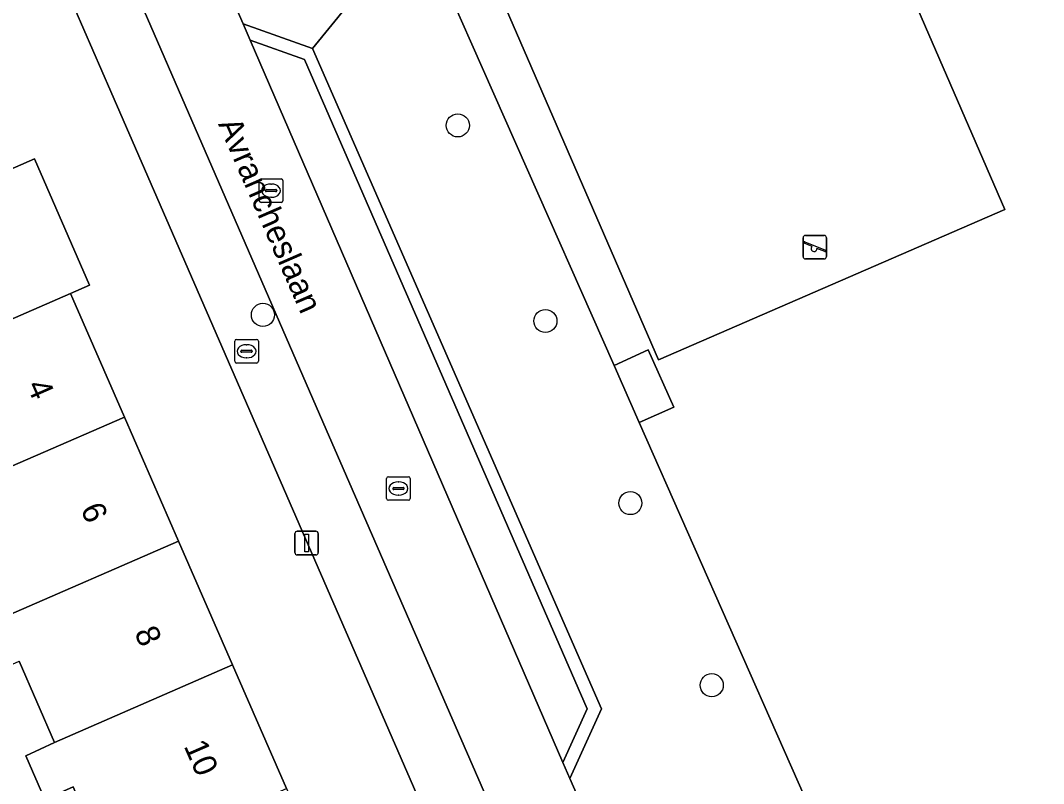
# Model space of a CAD drawing. Extents: x 158472 to 159562, y 388525 to 389606.
# Drawn here: x 158936.4 to 158979.75, y 388950.69 to 388983.03 of the extents above; entities that cross this region are included whole.
import ezdxf

# ---------------------------------------------------------------- set-up
doc = ezdxf.new("R2010")
doc.units = 0
for name, color, linetype in [('IMGEO_Boom', 7, 'Continuous'), ('IMGEO_Brandkraan', 7, 'Continuous'), ('IMGEO_Erf', 7, 'Continuous'), ('IMGEO_Groenvoorziening', 7, 'Continuous'), ('IMGEO_Hek', 7, 'Continuous'), ('IMGEO_Kolk', 7, 'Continuous'), ('IMGEO_Lichtmast', 7, 'Continuous'), ('IMGEO_Openbare_ruimte_label', 7, 'Continuous'), ('IMGEO_Pand', 7, 'Continuous'), ('IMGEO_Pand_nummerreeks', 7, 'Continuous'), ('IMGEO_Parkeervlak_open', 7, 'Continuous'), ('IMGEO_Rijbaan_lokaal_open', 7, 'Continuous'), ('IMGEO_Speelvoorziening', 7, 'Continuous'), ('IMGEO_Voetpad_open', 7, 'Continuous')]:
    doc.layers.add(name, color=color, linetype=linetype)

msp = doc.modelspace()

# ---------------------------------------------------------------- linework, layer by layer
at = {"layer": 'IMGEO_Boom'}
for centre in [(158954.934, 388978.58), (158946.675, 388970.551), (158958.644, 388970.291), (158962.245, 388962.574), (158965.694, 388954.859)]:
    msp.add_circle(centre, 0.489, dxfattribs=at)
at = {"layer": 'IMGEO_Brandkraan'}
for p, q in [((158945.483, 388968.582), (158945.483, 388969.434)), ((158945.558, 388969.508), (158946.41, 388969.508)), ((158946.484, 388969.434), (158946.484, 388968.582)), ((158945.742, 388969.002), (158945.742, 388969.014)), ((158946.18, 388968.965), (158945.782, 388968.965)), ((158945.785, 388969.051), (158946.183, 388969.051)), ((158945.971, 388969.288), (158945.996, 388969.288)), ((158946.226, 388969.014), (158946.226, 388969.002)), ((158945.994, 388968.728), (158945.969, 388968.728)), ((158946.41, 388968.508), (158945.558, 388968.508))]:
    msp.add_line(p, q, dxfattribs=at)
for points in [[(158945.483, 388968.582), (158945.483, 388969.434)], [(158945.558, 388969.508), (158946.41, 388969.508)], [(158946.484, 388969.434), (158946.484, 388968.582)], [(158946.41, 388968.508), (158945.558, 388968.508)]]:
    msp.add_lwpolyline(points, dxfattribs=at)
for centre, radius, start, end in [((158945.56, 388969.432), 0.0765, 91.552, 178.448), ((158945.56, 388969.432), 0.0765, 91.552, 178.448), ((158946.408, 388969.432), 0.0765, 1.552, 88.448), ((158946.408, 388969.432), 0.0765, 1.552, 88.448), ((158945.782, 388969.011), 0.0403, 85.8775, 175.7526), ((158945.779, 388969.001), 0.0366, 178.938, 274.7102), ((158946.183, 388969.008), 0.043, 264.8664, 352.4533), ((158946.187, 388969.013), 0.0386, 1.7309, 96.639), ((158945.56, 388968.584), 0.0765, 181.552, 268.448), ((158945.56, 388968.584), 0.0765, 181.552, 268.448), ((158946.408, 388968.584), 0.0765, 271.552, 358.448), ((158946.408, 388968.584), 0.0765, 271.552, 358.448)]:
    msp.add_arc(centre, radius, start, end, dxfattribs=at)
for centre, major_axis, ratio, start_param, end_param in [((158945.97, 388969.008), (-0.387, 0.002), 0.722429, 4.712389, 7.853982), ((158945.995, 388969.008), (-0.39, 0.002), 0.717154, 1.570796, 4.712389)]:
    msp.add_ellipse(centre, major_axis=major_axis, ratio=ratio, start_param=start_param, end_param=end_param, dxfattribs=at)
at = {"layer": 'IMGEO_Erf'}
for points in [[(158982.198, 388910.573), (158963.265, 388927.1), (158940.226, 388980.021), (158933.359, 388995.794), (158926.282, 388992.761), (158921.177, 388990.574), (158910.593, 388986.04), (158887.292, 388967.121)], [(158934.346, 388976.009), (158936.992, 388977.163), (158939.327, 388971.808), (158938.528, 388971.46), (158938.626, 388971.235), (158940.816, 388966.213), (158943.103, 388960.967), (158945.391, 388955.722), (158947.678, 388950.476), (158949.966, 388945.23), (158952.253, 388939.984), (158954.541, 388934.738), (158956.876, 388929.382), (158952.293, 388927.384), (158949.288, 388926.073), (158947.709, 388929.695), (158946.423, 388929.134), (158945.703, 388930.785), (158946.941, 388931.423), (158945.516, 388934.691), (158944.272, 388934.148), (158943.438, 388936.061), (158944.649, 388936.668), (158943.19, 388940.015)], [(158943.19, 388940.015), (158941.969, 388939.482), (158941.14, 388941.383), (158942.378, 388941.923), (158940.904, 388945.305), (158939.676, 388944.769), (158938.864, 388946.632), (158940.111, 388947.176), (158938.639, 388950.55), (158937.43, 388950.023), (158936.628, 388951.861), (158937.843, 388952.431), (158936.343, 388955.871)]]:
    msp.add_lwpolyline(points, dxfattribs=at)
at = {"layer": 'IMGEO_Groenvoorziening'}
for points in [[(158989.344, 388999.661), (158989.172, 389000), (158983.901, 389010.338), (158968.519, 389005.738), (158962.933, 389012.76), (158957.099, 389010.716), (158945.596, 389006.687), (158947.785, 389000), (158952.359, 388986.25), (158948.77, 388981.833), (158961.017, 388953.851), (158959.679, 388950.909), (158960.62, 388948.755)], [(159000.966, 388928.748), (158978.418, 388945.81), (158972.851, 388942.824), (158962.621, 388965.988), (158961.556, 388968.411), (158949.064, 388996.633), (158957.412, 388999.8), (158959.067, 389000.433), (158978.046, 389007.675), (158988.554, 388987.834)]]:
    msp.add_lwpolyline(points, dxfattribs=at)
for points in [[(158989.382, 388986.291), (158988.22, 388985.655), (158987.38, 388987.223), (158988.554, 388987.834), (158978.046, 389007.675), (158959.067, 389000.433), (158959.522, 388999.193), (158957.882, 388998.567), (158957.412, 388999.8), (158949.064, 388996.633), (158961.556, 388968.411), (158963.004, 388969.074), (158964.086, 388966.635), (158962.621, 388965.988), (158972.851, 388942.824), (158978.418, 388945.81), (159000.966, 388928.748), (159005.968, 388933.651), (159015.154, 388942.12), (159018.661, 388945.137), (159003.484, 388960.959), (159002.847, 388961.622), (159001.99, 388962.516)], [(158948.77, 388981.833), (158952.359, 388986.25), (158947.785, 389000), (158945.596, 389006.687), (158940.053, 389004.745), (158938.099, 389000.552), (158938.341, 389000), (158945.844, 388982.877)], [(158952.661, 388993.472), (158967.338, 388999.843), (158978.112, 388975.021), (158963.435, 388968.65)], [(158952.661, 388993.472), (158963.435, 388968.65), (158978.112, 388975.021), (158967.338, 388999.843)], [(158964.086, 388966.635), (158963.004, 388969.074), (158961.556, 388968.411), (158962.621, 388965.988)]]:
    msp.add_lwpolyline(points, close=True, dxfattribs=at)
at = {"layer": 'IMGEO_Hek'}
for points in [[(158961.556, 388968.411), (158949.064, 388996.633), (158957.412, 388999.8)], [(158963.004, 388969.074), (158961.556, 388968.411)], [(158962.621, 388965.988), (158964.086, 388966.635)], [(159000.966, 388928.748), (158978.418, 388945.81), (158972.851, 388942.824), (158962.621, 388965.988)]]:
    msp.add_lwpolyline(points, dxfattribs=at)
at = {"layer": 'IMGEO_Kolk'}
for p, q in [((158946.52, 388975.389), (158946.52, 388976.241)), ((158946.595, 388976.315), (158947.447, 388976.315)), ((158947.008, 388976.095), (158947.033, 388976.095)), ((158947.521, 388976.241), (158947.521, 388975.389)), ((158946.779, 388975.809), (158946.779, 388975.821)), ((158947.217, 388975.772), (158946.819, 388975.772)), ((158946.822, 388975.858), (158947.22, 388975.858)), ((158947.031, 388975.535), (158947.006, 388975.535)), ((158947.263, 388975.821), (158947.263, 388975.809)), ((158947.447, 388975.315), (158946.595, 388975.315)), ((158951.918, 388962.767), (158951.918, 388963.619)), ((158951.993, 388963.693), (158952.845, 388963.693)), ((158952.406, 388963.473), (158952.431, 388963.473)), ((158952.919, 388963.619), (158952.919, 388962.767)), ((158952.177, 388963.187), (158952.177, 388963.199)), ((158952.615, 388963.15), (158952.217, 388963.15)), ((158952.22, 388963.236), (158952.618, 388963.236)), ((158952.429, 388962.913), (158952.404, 388962.913)), ((158952.661, 388963.199), (158952.661, 388963.187)), ((158952.845, 388962.693), (158951.993, 388962.693))]:
    msp.add_line(p, q, dxfattribs=at)
for points in [[(158946.52, 388975.389), (158946.52, 388976.241)], [(158946.595, 388976.315), (158947.447, 388976.315)], [(158947.521, 388976.241), (158947.521, 388975.389)], [(158947.447, 388975.315), (158946.595, 388975.315)], [(158951.918, 388962.767), (158951.918, 388963.619)], [(158951.993, 388963.693), (158952.845, 388963.693)], [(158952.919, 388963.619), (158952.919, 388962.767)], [(158952.845, 388962.693), (158951.993, 388962.693)]]:
    msp.add_lwpolyline(points, dxfattribs=at)
for centre, radius, start, end in [((158946.597, 388976.239), 0.0765, 91.552, 178.448), ((158946.597, 388976.239), 0.0765, 91.552, 178.448), ((158947.445, 388976.239), 0.0765, 1.552, 88.448), ((158947.445, 388976.239), 0.0765, 1.552, 88.448), ((158946.819, 388975.818), 0.0403, 85.8775, 175.7526), ((158946.816, 388975.808), 0.0366, 178.938, 274.7102), ((158947.22, 388975.815), 0.043, 264.8664, 352.4533), ((158947.224, 388975.82), 0.0386, 1.7309, 96.639), ((158946.597, 388975.391), 0.0765, 181.552, 268.448), ((158946.597, 388975.391), 0.0765, 181.552, 268.448), ((158947.445, 388975.391), 0.0765, 271.552, 358.448), ((158947.445, 388975.391), 0.0765, 271.552, 358.448), ((158951.995, 388963.617), 0.0765, 91.552, 178.448), ((158951.995, 388963.617), 0.0765, 91.552, 178.448), ((158952.843, 388963.617), 0.0765, 1.552, 88.448), ((158952.843, 388963.617), 0.0765, 1.552, 88.448), ((158952.217, 388963.196), 0.0403, 85.8775, 175.7526), ((158952.214, 388963.186), 0.0366, 178.938, 274.7102), ((158952.618, 388963.193), 0.043, 264.8664, 352.4533), ((158952.622, 388963.198), 0.0386, 1.7309, 96.639), ((158951.995, 388962.769), 0.0765, 181.552, 268.448), ((158951.995, 388962.769), 0.0765, 181.552, 268.448), ((158952.843, 388962.769), 0.0765, 271.552, 358.448), ((158952.843, 388962.769), 0.0765, 271.552, 358.448)]:
    msp.add_arc(centre, radius, start, end, dxfattribs=at)
for centre, major_axis, ratio, start_param, end_param in [((158947.007, 388975.815), (-0.387, 0.002), 0.722429, 4.712389, 7.853982), ((158947.032, 388975.815), (-0.39, 0.002), 0.717154, 1.570796, 4.712389), ((158952.405, 388963.193), (-0.387, 0.002), 0.722429, 4.712389, 7.853982), ((158952.43, 388963.193), (-0.39, 0.002), 0.717154, 1.570796, 4.712389)]:
    msp.add_ellipse(centre, major_axis=major_axis, ratio=ratio, start_param=start_param, end_param=end_param, dxfattribs=at)
at = {"layer": 'IMGEO_Lichtmast'}
for p, q in [((158948.033, 388960.481), (158948.033, 388961.281)), ((158948.033, 388961.281), (158948.033, 388960.481)), ((158948.133, 388961.381), (158948.923, 388961.381)), ((158948.923, 388961.381), (158948.133, 388961.381)), ((158949.023, 388961.281), (158949.023, 388960.481)), ((158949.023, 388960.481), (158949.023, 388961.281)), ((158948.923, 388960.381), (158948.133, 388960.381)), ((158948.133, 388960.381), (158948.923, 388960.381))]:
    msp.add_line(p, q, dxfattribs=at)
msp.add_lwpolyline([(158948.453, 388961.256), (158948.603, 388961.256), (158948.603, 388960.506), (158948.453, 388960.506), (158948.453, 388961.256)], dxfattribs=at)
for centre, start, end in [((158948.133, 388961.281), 90, 180), ((158948.133, 388961.281), 90, 180), ((158948.923, 388961.281), 0, 90), ((158948.923, 388961.281), 360, 90), ((158948.133, 388960.481), 180, 270), ((158948.133, 388960.481), 180, 270), ((158948.923, 388960.481), 270, 0), ((158948.923, 388960.481), 270, 0)]:
    msp.add_arc(centre, 0.1, start, end, dxfattribs=at)
at = {"layer": 'IMGEO_Pand'}
for points in [[(158936.992, 388977.163), (158934.346, 388976.009), (158930.96, 388980.222), (158929.121, 388982.51), (158924.117, 388978.405), (158925.561, 388976.608), (158925.386, 388976.467), (158927.976, 388973.246), (158925.566, 388972.196), (158927.347, 388968.112), (158927.906, 388966.829), (158928.012, 388966.587), (158929.872, 388967.398), (158929.766, 388967.64), (158938.528, 388971.46), (158939.327, 388971.808)], [(158938.528, 388971.46), (158929.766, 388967.64), (158929.872, 388967.398), (158930.001, 388967.103), (158930.646, 388965.623), (158931.859, 388966.152), (158933.228, 388963.011), (158933.26, 388962.939), (158940.816, 388966.213), (158938.626, 388971.235)], [(158940.816, 388966.213), (158933.26, 388962.939), (158932.081, 388962.405), (158932.886, 388960.561), (158934.092, 388961.087), (158935.576, 388957.685), (158943.103, 388960.967)], [(158935.576, 388957.685), (158934.378, 388957.138), (158935.156, 388955.354), (158936.343, 388955.871), (158937.843, 388952.431), (158945.391, 388955.722), (158943.103, 388960.967)], [(158945.391, 388955.722), (158937.843, 388952.431), (158936.628, 388951.861), (158937.43, 388950.023), (158938.639, 388950.55), (158940.111, 388947.176), (158947.678, 388950.476)]]:
    msp.add_lwpolyline(points, close=True, dxfattribs=at)
at = {"layer": 'IMGEO_Parkeervlak_open'}
msp.add_lwpolyline([(158959.387, 388951.584), (158960.419, 388953.856), (158948.433, 388981.373), (158946.141, 388982.191)], close=True, dxfattribs=at)
at = {"layer": 'IMGEO_Rijbaan_lokaal_open'}
for points in [[(158946.141, 388982.191), (158945.844, 388982.877), (158938.341, 389000), (158938.099, 389000.552), (158933.327, 389002.602), (158925.886, 389000), (158918.768, 388997.511), (158919.894, 388994.128), (158932.967, 388998.688), (158935.473, 388997.636), (158935.81, 388996.86), (158949.356, 388965.698), (158965.417, 388928.842), (158973.375, 388921.798), (158978.193, 388927.225)], [(158966.032, 388936.334), (158965.353, 388937.911), (158960.62, 388948.755), (158959.679, 388950.909), (158959.387, 388951.584), (158946.141, 388982.191)]]:
    msp.add_lwpolyline(points, dxfattribs=at)
at = {"layer": 'IMGEO_Speelvoorziening'}
for p, q in [((158969.566, 388973.019), (158969.566, 388973.819)), ((158969.566, 388973.819), (158969.566, 388973.019)), ((158969.666, 388973.919), (158970.456, 388973.919)), ((158970.456, 388973.919), (158969.666, 388973.919)), ((158970.556, 388973.819), (158970.556, 388973.019)), ((158970.556, 388973.019), (158970.556, 388973.819)), ((158969.949, 388973.447), (158969.61, 388973.584)), ((158969.635, 388973.644), (158970.511, 388973.291)), ((158970.487, 388973.231), (158970.147, 388973.368)), ((158970.456, 388972.919), (158969.666, 388972.919)), ((158969.666, 388972.919), (158970.456, 388972.919))]:
    msp.add_line(p, q, dxfattribs=at)
for centre, radius, start, end in [((158969.666, 388973.819), 0.1, 90, 180), ((158969.666, 388973.819), 0.1, 90, 180), ((158970.456, 388973.819), 0.1, 0, 90), ((158970.456, 388973.819), 0.1, 360, 90), ((158969.623, 388973.614), 0.0327, 68.078, 248.078), ((158970.028, 388973.357), 0.12, 130.9928, 5.1632), ((158969.666, 388973.019), 0.1, 180, 270), ((158969.666, 388973.019), 0.1, 180, 270), ((158970.456, 388973.019), 0.1, 270, 0), ((158970.456, 388973.019), 0.1, 270, 0), ((158970.499, 388973.261), 0.0327, 248.078, 68.078)]:
    msp.add_arc(centre, radius, start, end, dxfattribs=at)
at = {"layer": 'IMGEO_Voetpad_open'}
for points in [[(158949.356, 388965.698), (158935.81, 388996.86), (158933.359, 388995.794), (158940.226, 388980.021), (158963.265, 388927.1), (158982.198, 388910.573), (158983.711, 388912.434), (158982.25, 388913.851), (158982.208, 388914.236), (158982.016, 388914.335), (158981.86, 388920.424), (158981.993, 388921.419), (158982.824, 388923.338), (158987.372, 388928.478), (158987.5, 388928.773)], [(158982.676, 388932.226), (158978.193, 388927.225), (158973.375, 388921.798), (158965.417, 388928.842), (158949.356, 388965.698)]]:
    msp.add_lwpolyline(points, dxfattribs=at)
msp.add_lwpolyline([(158945.844, 388982.877), (158946.141, 388982.191), (158948.433, 388981.373), (158960.419, 388953.856), (158959.387, 388951.584), (158959.679, 388950.909), (158961.017, 388953.851), (158948.77, 388981.833)], close=True, dxfattribs=at)

# ---------------------------------------------------------------- texts
at = {"layer": 'IMGEO_Openbare_ruimte_label'}
msp.add_text('Avrancheslaan', height=1, rotation=293.5671, dxfattribs=at).set_placement((158944.766, 388978.639))
at = {"layer": 'IMGEO_Pand_nummerreeks'}
for s, rotation, p in [('4', 293.5598, (158936.65, 388967.561)), ('6', 293.5598, (158938.932, 388962.329)), ('8', 293.5596, (158941.214, 388957.094)), ('10', 293.5598, (158943.311, 388952.284))]:
    msp.add_text(s, height=1, rotation=rotation, dxfattribs=at).set_placement(p)

doc.saveas('drawing.dxf')
